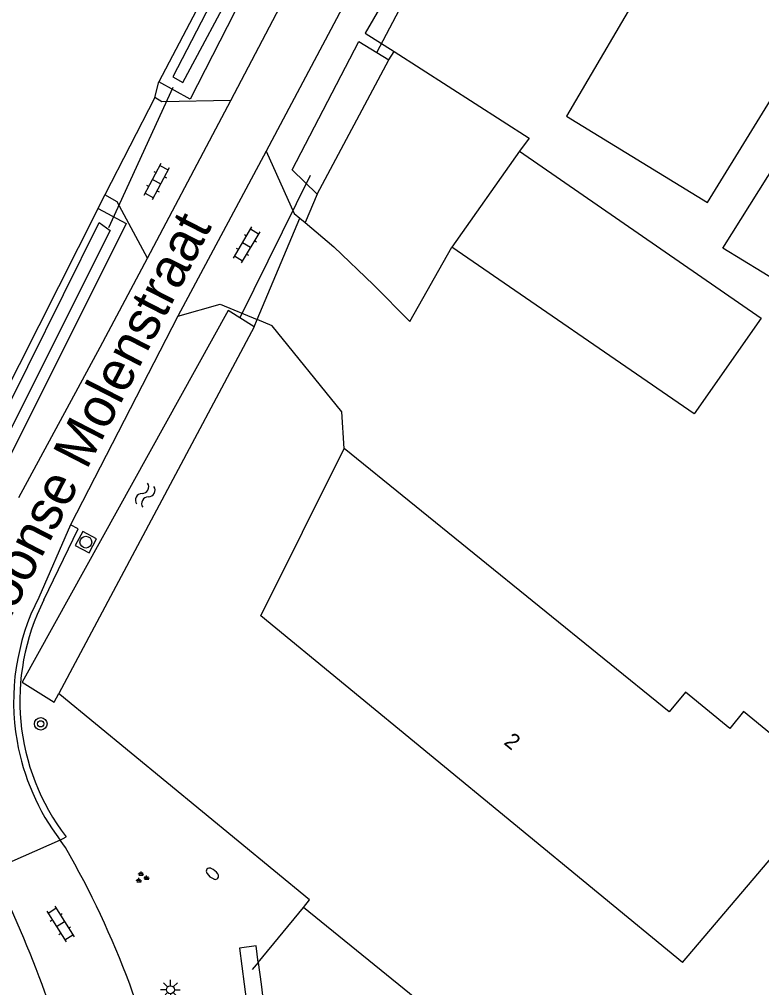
# Model space of a CAD drawing. Extents: x 133000 to 136000, y 400500 to 403500.
# Drawn here: x 135617.5 to 135664.7, y 402499.8 to 402561.3 of the extents above; entities that cross this region are included whole.
import ezdxf

# ---------------------------------------------------------------- set-up
doc = ezdxf.new("R2010")
doc.units = 0
for name, color, linetype in [('gg-afsc-draadraster', 7, 'Continuous'), ('gg-afsc-erfafscheiding', 7, 'Continuous'), ('gg-afsc-lijn draadraster', 7, 'Continuous'), ('gg-anno-huisnummerreeks BGT', 7, 'Continuous'), ('gg-anno-openbare ruimte label', 7, 'Continuous'), ('gg-bbg-bijgebouw', 7, 'Continuous'), ('gg-bbg-gedigitaliseerde bebouwing', 7, 'Continuous'), ('gg-bbg-gedigitaliseerde bijgebouw', 7, 'Continuous'), ('gg-bbg-hoofdgebouw', 7, 'Continuous'), ('gg-knt-verharding', 7, 'Continuous'), ('gg-kntw-bovenkant insteek waterloop', 7, 'Continuous'), ('gg-kntw-waterlijn', 7, 'Continuous'), ('gg-kwrk-duiker nz buis', 7, 'Continuous'), ('gt-grn-groengrens', 7, 'Continuous'), ('gt-grn-vlakafsluiter', 7, 'Continuous'), ('gt-grn-weggrens', 7, 'Continuous'), ('gt-symb-boom', 7, 'Continuous'), ('gt-symb-brandkraan', 7, 'Continuous'), ('gt-symb-groenvak', 7, 'Continuous'), ('gt-symb-klinker verharding', 7, 'Continuous'), ('gt-symb-lichtmast', 7, 'Continuous'), ('gt-symb-rioolschacht', 7, 'Continuous'), ('gt-symb-watersymbool', 7, 'Continuous')]:
    doc.layers.add(name, color=color, linetype=linetype)

# ---------------------------------------------------------------- blocks, each defined once
blk = doc.blocks.new('gt0-RS')
at = {"layer": 'gt-symb-rioolschacht'}
blk.add_lwpolyline([(-0.5, -0.5), (0.5, -0.5), (0.5, 0.5), (-0.5, 0.5)], close=True, dxfattribs=at)
blk.add_circle((0, 0), 0.375, dxfattribs=at)
blk = doc.blocks.new('gt0-WA')
at = {"layer": 'gt-symb-watersymbool'}
for centre, start, end in [((-0.323, 0.022), 28.07249, 151.92751), ((0.427, 0.422), 208.07248, 331.92751), ((-0.323, -0.428), 28.07249, 151.92751), ((0.427, -0.028), 208.07248, 331.92751)]:
    blk.add_arc(centre, 0.425, start, end, dxfattribs=at)
blk = doc.blocks.new('gt0-KL1')
at = {"layer": 'gt-symb-klinker verharding'}
for p, q in [((-1.15, 0.3), (1.15, 0.3)), ((-1, -0.3), (-1, 0.3)), ((-0.5, 0.3), (-0.5, 0.45)), ((0, -0.3), (0, 0.3)), ((0.5, 0.3), (0.5, 0.45)), ((1, -0.3), (1, 0.3)), ((-1.15, -0.3), (1.15, -0.3)), ((-0.5, -0.45), (-0.5, -0.3)), ((0.5, -0.45), (0.5, -0.3))]:
    blk.add_line(p, q, dxfattribs=at)
blk = doc.blocks.new('gt0-BOOM')
at = {"layer": 'gt-symb-boom'}
for radius in [0.4, 0.2]:
    blk.add_circle((0, 0), radius, dxfattribs=at)
blk = doc.blocks.new('gt0-LMAST')
at = {"layer": 'gt-symb-lichtmast'}
for p, q in [((-0.005, 0.246), (-0.005, 0.621)), ((-0.182, 0.173), (-0.447, 0.438)), ((0.172, 0.173), (0.437, 0.438)), ((-0.255, -0.004), (-0.63, -0.004)), ((-0.182, -0.181), (-0.447, -0.446)), ((-0.005, -0.254), (-0.005, -0.629)), ((0.437, -0.446), (0.172, -0.181)), ((0.245, -0.004), (0.62, -0.004))]:
    blk.add_line(p, q, dxfattribs=at)
blk.add_circle((-0.005, -0.004), 0.25, dxfattribs=at)
blk = doc.blocks.new('gt0-GRVAK')
at = {"layer": 'gt-symb-groenvak'}
for p, q in [((-0.11, 0.189), (-0.228, 0.24)), ((-0.182, 0.153), (0.088, 0.153)), ((-0.091, 0.211), (-0.156, 0.322)), ((-0.047, 0.214), (-0.047, 0.393)), ((-0.004, 0.211), (0.061, 0.322)), ((0.015, 0.189), (0.133, 0.24)), ((0.262, -0.052), (0.197, 0.059)), ((0.305, -0.049), (0.305, 0.13)), ((0.349, -0.052), (0.414, 0.059)), ((-0.245, -0.228), (-0.363, -0.177)), ((-0.318, -0.264), (-0.047, -0.264)), ((-0.226, -0.206), (-0.291, -0.095)), ((-0.183, -0.203), (-0.183, -0.024)), ((-0.139, -0.206), (-0.074, -0.095)), ((-0.12, -0.228), (-0.002, -0.177)), ((0.243, -0.074), (0.125, -0.023)), ((0.17, -0.11), (0.441, -0.11)), ((0.368, -0.074), (0.486, -0.023))]:
    blk.add_line(p, q, dxfattribs=at)
blk = doc.blocks.new('gt0-BR')
at = {"layer": 'gt-symb-brandkraan'}
for centre, radius, start, end in [((-0.244, 0), 0.206, 107.56694, 252.43307), ((0.599, -2.664), 3, 106.89205, 107.56694), ((0, -0.691), 0.938, 73.10799, 106.89205), ((-0.599, -2.664), 3, 72.43309, 73.10799), ((0.244, 0), 0.206, 287.56695, 72.43309), ((0.599, 2.664), 3, 252.43307, 253.10797), ((0, 0.691), 0.938, 253.10797, 286.89206), ((-0.599, 2.664), 3, 286.89206, 287.56695)]:
    blk.add_arc(centre, radius, start, end, dxfattribs=at)

msp = doc.modelspace()

# ---------------------------------------------------------------- linework, layer by layer
at = {"layer": 'gg-afsc-draadraster'}
msp.add_lwpolyline([(135677.391, 402509.202), (135659.243, 402485.65), (135635.528, 402504.885)], dxfattribs=at)
at = {"layer": 'gg-afsc-erfafscheiding'}
for q in [(135635.528, 402504.885), (135632.278, 402500.929)]:
    msp.add_line((135632.656, 402501.389), q, dxfattribs=at)
for points in [[(135642.714, 402566.107), (135639.463, 402560.473), (135641.307, 402559.292)], [(135641.307, 402559.292), (135649.884, 402553.796), (135649.27, 402552.961)], [(135635.528, 402504.885), (135635.916, 402505.357), (135620.05, 402518.428)]]:
    msp.add_lwpolyline(points, dxfattribs=at)
at = {"layer": 'gg-afsc-lijn draadraster'}
msp.add_lwpolyline([(135677.391, 402509.202), (135659.243, 402485.65), (135635.528, 402504.885)], dxfattribs=at)
at = {"layer": 'gg-bbg-bijgebouw'}
msp.add_line((135649.27, 402552.961), (135644.98, 402546.851), dxfattribs=at)
at = {"layer": 'gg-bbg-gedigitaliseerde bebouwing'}
for points in [[(135652.26, 402555.181), (135661.22, 402549.7), (135673.36, 402569.4), (135662.97, 402574.651)], [(135659.64, 402501.391), (135669.21, 402512.66), (135663.51, 402517.33), (135662.64, 402516.27), (135659.83, 402518.58), (135658.79, 402517.31), (135638.12, 402534.061)]]:
    msp.add_lwpolyline(points, dxfattribs=at)
at = {"layer": 'gg-bbg-gedigitaliseerde bijgebouw'}
for points in [[(135662.193, 402546.794), (135666.786, 402554.09), (135673.071, 402549.911), (135679.81, 402560.551), (135687.918, 402554.872), (135675.959, 402538.394), (135662.193, 402546.794)], [(135649.27, 402552.961), (135664.63, 402542.35), (135660.37, 402536.26), (135644.98, 402546.851)]]:
    msp.add_lwpolyline(points, dxfattribs=at)
at = {"layer": 'gg-bbg-hoofdgebouw'}
for points in [[(135662.97, 402574.651), (135657.04, 402564.481), (135657.53, 402564.201), (135652.26, 402555.181)], [(135659.64, 402501.391), (135632.82, 402523.431), (135638.12, 402534.061)]]:
    msp.add_lwpolyline(points, dxfattribs=at)
at = {"layer": 'gg-knt-verharding'}
for p, q in [((135640.775, 402567.327), (135633.17, 402552.964)), ((135633.17, 402552.964), (135627.553, 402542.481)), ((135635.305, 402548.703), (135635.638, 402548.422)), ((135642.294, 402542.141), (135644.98, 402546.851)), ((135627.553, 402542.481), (135620.719, 402529.205)), ((135620.719, 402529.205), (135618.704, 402524.597)), ((135620.062, 402509.17), (135620.439, 402509.376)), ((135620.062, 402509.17), (135615.978, 402507.37)), ((135620.411, 402508.689), (135620.062, 402509.17))]:
    msp.add_line(p, q, dxfattribs=at)
for points in [[(135630.911, 402556.175), (135641.397, 402576.135), (135645.194, 402583.604)], [(135625.619, 402546.157), (135629.965, 402554.375), (135630.911, 402556.175)], [(135630.911, 402556.175), (135626.536, 402556.101), (135626.08, 402556.375)], [(135633.17, 402552.964), (135634.947, 402549.005), (135635.305, 402548.703)], [(135625.619, 402546.157), (135623.699, 402549.74), (135622.897, 402550.183)], [(135635.638, 402548.422), (135637.465, 402546.881), (135639.984, 402544.462), (135642.294, 402542.141)], [(135617.44, 402530.948), (135622.606, 402540.495), (135625.619, 402546.157)], [(135627.553, 402542.481), (135630.229, 402543.237), (135632.592, 402542.259)], [(135638.12, 402534.061), (135637.985, 402536.394), (135633.552, 402541.862), (135632.592, 402542.259)], [(135619.034, 402524.433), (135621.212, 402528.951), (135620.719, 402529.205)]]:
    msp.add_lwpolyline(points, dxfattribs=at)
for centre, radius, start, end in [((135631.66, 402517.964), 14.556, 152.8889, 189.91287), ((135631.669, 402518.018), 14.17, 153.08111, 217.58079), ((135631.663, 402517.966), 14.559, 189.9206, 217.16979), ((135569.399, 402479.465), 58.79, 20.44405, 29.80758), ((135552.431, 402475.514), 70.844, 12.93376, 26.62851), ((135569.415, 402479.479), 58.77, 3.47682, 20.43703)]:
    msp.add_arc(centre, radius, start, end, dxfattribs=at)
at = {"layer": 'gg-kntw-bovenkant insteek waterloop'}
for p, q in [((135641.653, 402586.718), (135626.344, 402557.362)), ((135636.405, 402550.23), (135640.966, 402558.76)), ((135632.394, 402541.788), (135619.978, 402518.487)), ((135632.656, 402501.389), (135632.836, 402500)), ((135632.836, 402500), (135637.992, 402460.221))]:
    msp.add_line(p, q, dxfattribs=at)
for points in [[(135643.419, 402585.786), (135628.322, 402556.269), (135626.344, 402557.362)], [(135636.405, 402550.23), (135634.81, 402551.772), (135639.066, 402559.939), (135640.966, 402558.76)], [(135622.483, 402549.32), (135624.261, 402548.366), (135614.227, 402528.344), (135611.905, 402524.724), (135610.384, 402523.881), (135587.41, 402539.294), (135586.978, 402539.796)], [(135587.913, 402541.17), (135610.415, 402526.285), (135612.462, 402529.476), (135622.483, 402549.32)], [(135632.394, 402541.788), (135630.754, 402542.835), (135617.645, 402519.208), (135619.686, 402517.939), (135619.978, 402518.487)], [(135632.656, 402501.389), (135632.519, 402502.439), (135631.464, 402502.3), (135631.767, 402500)], [(135631.767, 402500), (135635.351, 402472.737), (135636.728, 402460.517)]]:
    msp.add_lwpolyline(points, dxfattribs=at)
at = {"layer": 'gg-kntw-waterlijn'}
for points in [[(135627.224, 402557.686), (135627.87, 402557.327), (135631.316, 402563.789), (135642.684, 402585.594), (135641.889, 402586.009), (135627.224, 402557.686)], [(135587.946, 402540.554), (135595.446, 402535.479), (135610.482, 402525.626), (135612.848, 402529.237), (135615.709, 402534.697), (135622.545, 402548.417), (135623.251, 402547.927), (135614.013, 402529.553), (135610.94, 402524.724), (135610.222, 402524.652), (135594.31, 402535.432), (135587.588, 402539.814), (135587.946, 402540.554)]]:
    msp.add_lwpolyline(points, dxfattribs=at)
at = {"layer": 'gg-kwrk-duiker nz buis'}
for p, q in [((135640.2, 402559.235), (135655.326, 402588.073)), ((135627.223, 402557.01), (135623.133, 402548.091)), ((135631.503, 402542.386), (135635.974, 402551.441))]:
    msp.add_line(p, q, dxfattribs=at)
at = {"layer": 'gt-grn-groengrens'}
for p, q in [((135640.966, 402558.76), (135641.307, 402559.292)), ((135626.08, 402556.375), (135626.344, 402557.362)), ((135622.483, 402549.32), (135622.897, 402550.183)), ((135636.405, 402550.23), (135635.638, 402548.422)), ((135632.394, 402541.788), (135632.592, 402542.259)), ((135620.05, 402518.428), (135619.978, 402518.487))]:
    msp.add_line(p, q, dxfattribs=at)
at = {"layer": 'gt-grn-vlakafsluiter'}
msp.add_line((135626.08, 402556.375), (135622.897, 402550.183), dxfattribs=at)
at = {"layer": 'gt-grn-weggrens'}
msp.add_line((135632.592, 402542.259), (135635.305, 402548.703), dxfattribs=at)

# ---------------------------------------------------------------- block references
at = {"layer": 'gt-symb-boom'}
msp.add_blockref('gt0-BOOM', (135618.83, 402516.556), dxfattribs=at)
at = {"layer": 'gt-symb-brandkraan', "rotation": -39.40224128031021}
msp.add_blockref('gt0-BR', (135629.748, 402507.028), dxfattribs=at)
at = {"layer": 'gt-symb-groenvak'}
msp.add_blockref('gt0-GRVAK', (135625.257, 402506.782), dxfattribs=at)
at = {"layer": 'gt-symb-klinker verharding'}
for p, rotation in [((135626.191, 402551.027), -117.84662218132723), ((135631.908, 402547.005), -120.66892664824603), ((135620.082, 402503.831), -57.58155004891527)]:
    msp.add_blockref('gt0-KL1', p, dxfattribs=dict(at, rotation=rotation))
at = {"layer": 'gt-symb-lichtmast'}
msp.add_blockref('gt0-LMAST', (135627.079, 402499.654), dxfattribs=at)
at = {"layer": 'gt-symb-rioolschacht', "rotation": 61.6410365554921}
msp.add_blockref('gt0-RS', (135621.7, 402528.106), dxfattribs=at)
at = {"layer": 'gt-symb-watersymbool', "rotation": 61.974683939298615}
msp.add_blockref('gt0-WA', (135625.445, 402531.045), dxfattribs=at)

# ---------------------------------------------------------------- texts
at = {"layer": 'gg-anno-huisnummerreeks BGT'}
msp.add_text('2', height=1, rotation=320.6, dxfattribs=at).set_placement((135648.223, 402515.305))
at = {"layer": 'gg-anno-openbare ruimte label'}
msp.add_text('Loonse Molenstraat', height=2.5, rotation=62.8, dxfattribs=at).set_placement((135616.305, 402522.071))

doc.saveas('drawing.dxf')
